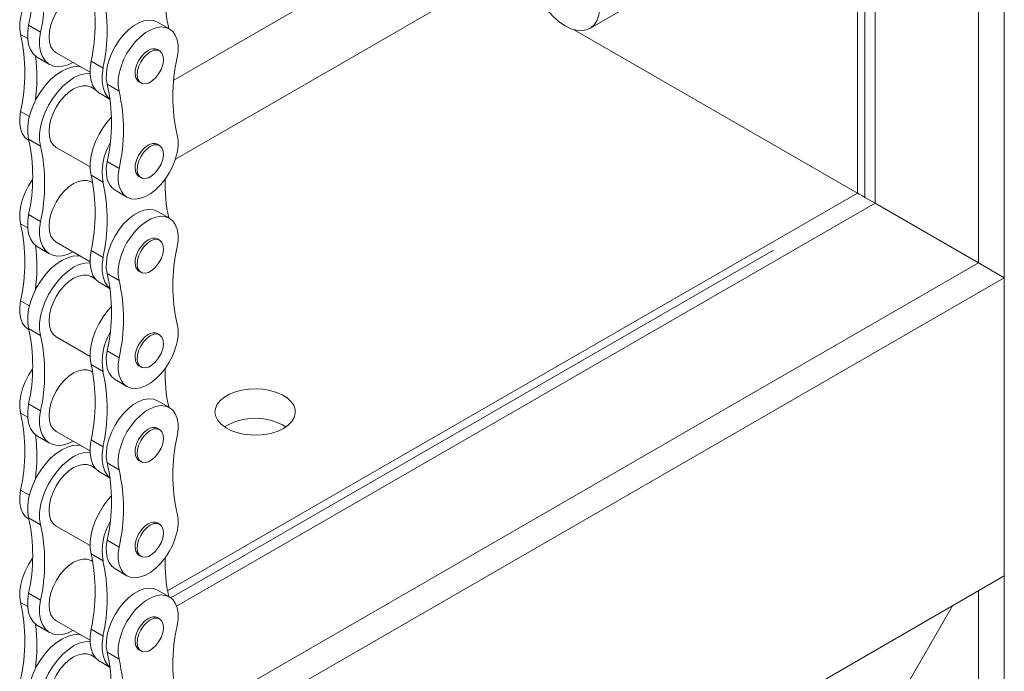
# Model space of a CAD drawing. Header units: millimetres. Extents: x 450 to 25135, y 150 to 17673.
# Tile 384 of 463: x 21675 to 21945, y 10892 to 11070. Entities that reach past the tile are written whole.
import ezdxf

# ---------------------------------------------------------------- set-up
doc = ezdxf.new("R2010")
doc.units = ezdxf.units.MM
doc.linetypes.add('SLD-Centrada-doble', pattern=[12.7, 6.35, -1.27, 1.27, -1.27, 1.27, -1.27])
doc.linetypes.add('SLD-Continua', pattern=[0])
doc.layers.add('OCULTA', color=8, linetype='SLD-Continua')

msp = doc.modelspace()

# ---------------------------------------------------------------- linework, layer by layer
at = {"layer": 'OCULTA', "linetype": 'SLD-Continua', "lineweight": 18, "ltscale": 30}
for p, q in [((21944.58, 11610.59), (21944.58, 10753.26)), ((21937.51, 11606.51), (21937.51, 11003.81)), ((21909.23, 11020.15), (21909.23, 11590.19)), ((21909.23, 11020.15), (21909.23, 11590.19)), ((21909.23, 11020.15), (21909.23, 11590.19)), ((21904.39, 11360.35), (21904.39, 11022.94)), ((21904.39, 11360.35), (21904.39, 11022.94)), ((21904.39, 11360.35), (21904.39, 11022.94)), ((21831.12, 11068.04), (21850.92, 11079.46)), ((21716.04, 11067.88), (21712.77, 11069.77)), ((21904.36, 11022.92), (21826.87, 11067.65)), ((21904.36, 11022.92), (21826.87, 11067.65)), ((21904.36, 11022.92), (21826.87, 11067.65)), ((21826.87, 11067.65), (21904.36, 11022.92)), ((21826.87, 11067.65), (21904.36, 11022.92)), ((21826.87, 11067.65), (21904.36, 11022.92)), ((21685.07, 11061.34), (21694.32, 11056)), ((21713.36, 11061.89), (21712.77, 11062.23)), ((21679.96, 11060.03), (21683.22, 11058.15)), ((21707.68, 11053.4), (21708.27, 11053.06)), ((21695.84, 11051.19), (21694.59, 11051.91)), ((21697.05, 11050.17), (21699.81, 11048.58)), ((21677.45, 11037.38), (21677.6, 11037.3)), ((21685.07, 11035.41), (21694.32, 11030.07)), ((21713.36, 11035.96), (21712.77, 11036.3)), ((21707.68, 11027.47), (21708.27, 11027.14)), ((21695.06, 11025.71), (21694.59, 11025.98)), ((21701.15, 11023.7), (21704.42, 11021.82)), ((21904.39, 11022.94), (21715.56, 10913.95)), ((21904.39, 11022.94), (21715.56, 10913.95)), ((21904.39, 11022.94), (21715.56, 10913.95)), ((21909.23, 11020.15), (21906.44, 11021.76)), ((21909.23, 11020.15), (21906.44, 11021.76)), ((21909.23, 11020.15), (21906.44, 11021.76)), ((21906.44, 11021.76), (21909.23, 11020.15)), ((21906.44, 11021.76), (21909.23, 11020.15)), ((21906.44, 11021.76), (21909.23, 11020.15)), ((21718.01, 10909.79), (21909.23, 11020.15)), ((21718.01, 10909.79), (21909.23, 11020.15)), ((21718.01, 10909.79), (21909.23, 11020.15)), ((21937.51, 11003.81), (21909.23, 11020.15)), ((21937.51, 11003.81), (21909.23, 11020.15)), ((21937.51, 11003.81), (21909.23, 11020.15)), ((21909.23, 11020.15), (21937.51, 11003.81)), ((21909.23, 11020.15), (21937.51, 11003.81)), ((21909.23, 11020.15), (21937.51, 11003.81)), ((21716.04, 11016.03), (21712.77, 11017.91)), ((21713.36, 11010.03), (21712.77, 11010.37)), ((21679.96, 11008.18), (21683.22, 11006.29)), ((21685.07, 11009.48), (21694.32, 11004.14)), ((21937.51, 11003.81), (21717.8, 10877)), ((21937.51, 11003.81), (21944.58, 10999.73)), ((21695.84, 10999.33), (21694.59, 11000.05)), ((21707.68, 11001.55), (21708.27, 11001.21)), ((21944.58, 10999.73), (21714.94, 10867.19)), ((21944.58, 10999.73), (21944.58, 10918.06)), ((21697.05, 10998.31), (21699.81, 10996.72)), ((21677.45, 10985.53), (21677.6, 10985.44)), ((21685.07, 10983.55), (21694.32, 10978.21)), ((21713.36, 10984.1), (21712.77, 10984.44)), ((21707.68, 10975.62), (21708.27, 10975.28)), ((21695.06, 10973.85), (21694.59, 10974.13)), ((21701.15, 10971.85), (21704.42, 10969.96)), ((21716.04, 10964.17), (21712.77, 10966.06)), ((21679.96, 10956.32), (21683.22, 10954.43)), ((21685.07, 10957.63), (21694.32, 10952.29)), ((21713.36, 10958.18), (21712.77, 10958.51)), ((21695.84, 10947.47), (21694.59, 10948.2)), ((21707.68, 10949.69), (21708.27, 10949.35)), ((21697.05, 10946.45), (21699.81, 10944.86)), ((21677.45, 10933.67), (21677.6, 10933.58)), ((21713.36, 10932.25), (21712.77, 10932.59)), ((21685.07, 10931.7), (21694.32, 10926.36)), ((21695.06, 10922), (21694.59, 10922.27)), ((21707.68, 10923.76), (21708.27, 10923.42)), ((21701.15, 10919.99), (21704.42, 10918.1)), ((21944.58, 10918.06), (21717.09, 10786.76)), ((21716.04, 10912.31), (21712.77, 10914.2)), ((21937.51, 10913.98), (21937.51, 10757.34)), ((21930.44, 10909.9), (21909.23, 10873.15)), ((21930.44, 10909.9), (21909.23, 10873.15)), ((21930.44, 10909.9), (21909.23, 10873.15)), ((21909.23, 10873.15), (21930.44, 10909.9)), ((21909.23, 10873.15), (21930.44, 10909.9)), ((21909.23, 10873.15), (21930.44, 10909.9)), ((21685.07, 10905.77), (21694.32, 10900.43)), ((21713.36, 10906.32), (21712.77, 10906.66)), ((21679.96, 10904.46), (21683.22, 10902.58)), ((21707.68, 10897.83), (21708.27, 10897.49)), ((21695.84, 10895.62), (21694.59, 10896.34)), ((21697.05, 10894.6), (21699.81, 10893.01))]:
    msp.add_line(p, q, dxfattribs=at)
at = {"layer": 'OCULTA', "linetype": 'SLD-Centrada-doble', "lineweight": 18, "ltscale": 30}
for p, q in [((21906.44, 11021.76), (21906.44, 11361.53)), ((21906.44, 11021.76), (21906.44, 11361.53)), ((21906.44, 11021.76), (21906.44, 11361.53)), ((21717.27, 11053.89), (21783.99, 11092.4)), ((21717.27, 11053.89), (21783.99, 11092.4)), ((21717.27, 11053.89), (21783.99, 11092.4)), ((21717.69, 11032.23), (21802.97, 11081.44)), ((21717.69, 11032.23), (21802.97, 11081.44)), ((21717.69, 11032.23), (21802.97, 11081.44)), ((21677.51, 11068.9), (21680.77, 11067.02)), ((21675.3, 11066.4), (21677.25, 11065.28)), ((21697.87, 11057.15), (21694.6, 11059.03)), ((21702.27, 11050.83), (21699.01, 11052.72)), ((21675.3, 11045.25), (21677.7, 11043.87)), ((21677.51, 11037.67), (21680.77, 11035.78)), ((21488.5, 10921.86), (21678.49, 11031.51)), ((21488.5, 10921.86), (21678.49, 11031.51)), ((21488.5, 10921.86), (21678.49, 11031.51)), ((21702.27, 11029.69), (21699.01, 11031.57)), ((21697.87, 11025.92), (21694.6, 11027.8)), ((21716.4, 10912.07), (21906.44, 11021.76)), ((21716.4, 10912.07), (21906.44, 11021.76)), ((21716.4, 10912.07), (21906.44, 11021.76)), ((21677.51, 11017.04), (21680.77, 11015.16)), ((21675.3, 11014.54), (21677.25, 11013.42)), ((21488.5, 10899.95), (21676.33, 11008.35)), ((21488.5, 10899.95), (21676.33, 11008.35)), ((21488.5, 10899.95), (21676.33, 11008.35)), ((21697.87, 11005.29), (21694.6, 11007.18)), ((21702.27, 10998.98), (21699.01, 11000.86)), ((21675.3, 10993.4), (21677.7, 10992.01)), ((21677.51, 10985.81), (21680.77, 10983.93)), ((21702.27, 10977.83), (21699.01, 10979.72)), ((21697.87, 10974.06), (21694.6, 10975.94)), ((21677.51, 10965.19), (21680.77, 10963.3)), ((21675.3, 10962.68), (21677.25, 10961.56)), ((21697.87, 10953.43), (21694.6, 10955.32)), ((21702.27, 10947.12), (21699.01, 10949)), ((21675.3, 10941.54), (21677.7, 10940.15)), ((21677.51, 10933.96), (21680.77, 10932.07)), ((21702.27, 10925.97), (21699.01, 10927.86)), ((21697.87, 10922.2), (21694.6, 10924.09)), ((21677.51, 10913.33), (21680.77, 10911.45)), ((21675.3, 10910.83), (21677.25, 10909.71)), ((21697.87, 10901.58), (21694.6, 10903.46)), ((21702.27, 10895.26), (21699.01, 10897.15))]:
    msp.add_line(p, q, dxfattribs=at)
at = {"layer": 'OCULTA', "linetype": 'SLD-Continua', "lineweight": 18, "ltscale": 30, "flags": 128}
for points in [[(21824.37, 11090.75), (21822.8, 11091.51), (21821.28, 11091.94), (21819.83, 11092.05), (21818.51, 11091.81), (21817.35, 11091.25), (21816.38, 11090.37), (21815.63, 11089.2), (21815.12, 11087.78), (21814.86, 11086.13), (21814.86, 11084.31), (21815.12, 11082.36), (21815.63, 11080.34), (21816.38, 11078.31), (21817.35, 11076.31), (21818.51, 11074.41), (21819.83, 11072.65), (21821.28, 11071.09), (21822.8, 11069.76), (21824.37, 11068.7), (21825.95, 11067.95), (21827.47, 11067.51), (21828.92, 11067.41), (21830.24, 11067.64), (21831.4, 11068.21), (21832.37, 11069.09), (21833.12, 11070.25), (21833.63, 11071.68), (21833.89, 11073.33), (21833.89, 11075.15), (21833.63, 11077.09), (21833.12, 11079.11), (21832.37, 11081.15), (21831.4, 11083.14), (21830.24, 11085.04), (21828.92, 11086.8), (21827.47, 11088.37), (21825.95, 11089.7), (21824.37, 11090.75)], [(21678.6, 11078.52), (21678.56, 11078.46), (21677.46, 11076.77), (21676.54, 11074.98), (21675.82, 11073.14), (21675.33, 11071.31), (21675.07, 11069.54), (21675.06, 11067.89), (21675.3, 11066.4)], [(21694.59, 11077.84), (21693.57, 11078.22), (21692.4, 11078.26), (21691.14, 11077.98), (21689.83, 11077.37), (21688.51, 11076.46), (21687.25, 11075.29), (21686.08, 11073.9), (21685.06, 11072.34), (21684.23, 11070.68), (21683.6, 11068.97), (21683.22, 11067.29), (21683.09, 11065.7), (21683.22, 11064.26), (21683.6, 11063.02), (21684.23, 11062.04), (21685.06, 11061.34), (21685.07, 11061.34)], [(21712.77, 11069.77), (21712.76, 11069.78), (21711.66, 11070.2), (21710.42, 11070.31), (21709.08, 11070.1), (21707.67, 11069.57), (21706.25, 11068.75), (21704.84, 11067.65), (21703.5, 11066.31), (21702.26, 11064.78), (21701.17, 11063.09), (21700.24, 11061.3), (21699.53, 11059.46), (21699.03, 11057.63), (21698.78, 11055.86), (21698.77, 11054.2), (21699.01, 11052.72)], [(21677.51, 11068.9), (21677.25, 11067), (21677.25, 11065.21), (21677.5, 11063.6), (21678, 11062.21), (21678.74, 11061.06), (21679.69, 11060.2), (21679.96, 11060.03)], [(21680.77, 11067.02), (21680.52, 11065.11), (21680.52, 11063.33), (21680.77, 11061.72), (21681.27, 11060.32), (21682.01, 11059.18), (21682.95, 11058.32), (21684.09, 11057.77), (21685.38, 11057.54), (21686.79, 11057.64), (21688.29, 11058.06), (21689.64, 11058.7)], [(21718.18, 11060.01), (21718.42, 11061.78), (21718.41, 11063.42), (21718.16, 11064.89), (21717.66, 11066.16), (21716.94, 11067.16), (21716.02, 11067.89), (21714.93, 11068.32), (21713.69, 11068.42), (21712.35, 11068.21), (21710.94, 11067.68), (21709.51, 11066.86), (21708.11, 11065.76), (21706.77, 11064.43), (21705.53, 11062.89), (21704.43, 11061.2), (21703.51, 11059.41), (21702.79, 11057.57), (21702.3, 11055.74), (21702.04, 11053.97), (21702.03, 11052.32), (21702.27, 11050.83)], [(21710.23, 11061.98), (21709.26, 11061.26), (21708.36, 11060.29), (21707.59, 11059.14), (21707.03, 11057.88), (21706.7, 11056.63), (21706.63, 11055.46), (21706.83, 11054.46), (21707.28, 11053.72), (21707.68, 11053.4)], [(21710.81, 11061.64), (21709.84, 11060.92), (21708.94, 11059.95), (21708.18, 11058.8), (21707.61, 11057.54), (21707.29, 11056.29), (21707.22, 11055.12), (21707.42, 11054.12), (21707.87, 11053.38), (21708.54, 11052.94), (21709.38, 11052.83), (21710.32, 11053.07), (21711.3, 11053.64), (21712.25, 11054.49), (21713.09, 11055.56), (21713.76, 11056.78), (21714.21, 11058.04), (21714.41, 11059.27), (21714.34, 11060.36), (21714.01, 11061.24), (21713.45, 11061.84), (21712.69, 11062.11), (21711.79, 11062.04), (21710.81, 11061.64)], [(21694.6, 11059.03), (21694.35, 11057.13), (21694.35, 11055.35), (21694.6, 11053.73), (21695.1, 11052.34), (21695.84, 11051.19), (21696.78, 11050.33), (21697.05, 11050.17)], [(21691.67, 11057.53), (21691.01, 11057.6), (21689.59, 11057.5), (21688.1, 11057.07), (21686.56, 11056.33), (21685.02, 11055.3), (21683.53, 11054), (21682.11, 11052.47), (21680.82, 11050.75), (21679.69, 11048.88), (21678.74, 11046.93), (21678, 11044.94), (21677.5, 11042.97), (21677.25, 11041.06), (21677.25, 11039.28), (21677.51, 11037.67)], [(21697.87, 11057.15), (21697.62, 11055.24), (21697.62, 11053.46), (21697.87, 11051.85), (21698.37, 11050.45), (21699.1, 11049.31), (21699.8, 11048.63)], [(21694.33, 11055.71), (21694.27, 11055.71), (21692.86, 11055.61), (21691.36, 11055.19), (21689.83, 11054.45), (21688.29, 11053.41), (21686.79, 11052.11), (21685.38, 11050.58), (21684.09, 11048.86), (21682.95, 11047), (21682.01, 11045.05), (21681.27, 11043.05), (21680.77, 11041.08), (21680.52, 11039.18), (21680.52, 11037.39), (21680.77, 11035.78)], [(21694.59, 11051.91), (21693.57, 11052.29), (21692.4, 11052.33), (21691.14, 11052.05), (21689.83, 11051.44), (21688.51, 11050.53), (21687.25, 11049.36), (21686.08, 11047.97), (21685.06, 11046.41), (21684.23, 11044.75), (21683.6, 11043.05), (21683.22, 11041.37), (21683.09, 11039.77), (21683.22, 11038.33), (21683.6, 11037.09), (21684.23, 11036.11), (21685.06, 11035.41), (21685.07, 11035.41)], [(21675.3, 11045.25), (21675.06, 11043.49), (21675.07, 11041.85), (21675.33, 11040.37), (21675.82, 11039.11), (21676.54, 11038.1), (21677.45, 11037.38)], [(21700.11, 11043.61), (21699.21, 11042.6), (21697.92, 11040.88), (21696.78, 11039.02), (21695.84, 11037.06), (21695.1, 11035.07), (21694.6, 11033.1), (21694.35, 11031.19), (21694.35, 11029.41), (21694.6, 11027.8)], [(21702.27, 11029.69), (21702.03, 11027.93), (21702.04, 11026.28), (21702.3, 11024.81), (21702.79, 11023.55), (21703.51, 11022.54), (21704.43, 11021.81), (21705.53, 11021.39), (21706.77, 11021.28), (21708.11, 11021.49), (21709.51, 11022.02), (21710.94, 11022.84), (21712.35, 11023.94), (21713.69, 11025.27), (21714.93, 11026.81), (21716.02, 11028.5), (21716.94, 11030.29), (21717.66, 11032.13), (21718.16, 11033.96), (21718.41, 11035.73), (21718.42, 11037.38), (21718.18, 11038.87)], [(21710.23, 11036.05), (21709.26, 11035.33), (21708.36, 11034.36), (21707.59, 11033.21), (21707.03, 11031.95), (21706.7, 11030.7), (21706.63, 11029.53), (21706.83, 11028.53), (21707.28, 11027.79), (21707.68, 11027.47)], [(21710.81, 11035.71), (21709.84, 11034.99), (21708.94, 11034.02), (21708.18, 11032.87), (21707.61, 11031.62), (21707.29, 11030.36), (21707.22, 11029.19), (21707.42, 11028.2), (21707.87, 11027.45), (21708.54, 11027.01), (21709.38, 11026.9), (21710.32, 11027.14), (21711.3, 11027.71), (21712.25, 11028.56), (21713.09, 11029.63), (21713.76, 11030.85), (21714.21, 11032.11), (21714.41, 11033.34), (21714.34, 11034.43), (21714.01, 11035.31), (21713.45, 11035.91), (21712.69, 11036.18), (21711.79, 11036.12), (21710.81, 11035.71)], [(21699.01, 11031.57), (21698.77, 11029.81), (21698.78, 11028.17), (21699.03, 11026.69), (21699.53, 11025.43), (21700.24, 11024.42), (21701.15, 11023.7)], [(21678.6, 11026.66), (21678.56, 11026.6), (21677.46, 11024.91), (21676.54, 11023.12), (21675.82, 11021.28), (21675.33, 11019.45), (21675.07, 11017.68), (21675.06, 11016.03), (21675.3, 11014.54)], [(21694.59, 11025.98), (21693.57, 11026.36), (21692.4, 11026.41), (21691.14, 11026.12), (21689.83, 11025.51), (21688.51, 11024.6), (21687.25, 11023.43), (21686.08, 11022.04), (21685.06, 11020.48), (21684.23, 11018.82), (21683.6, 11017.12), (21683.22, 11015.44), (21683.09, 11013.85), (21683.22, 11012.4), (21683.6, 11011.16), (21684.23, 11010.18), (21685.06, 11009.48), (21685.07, 11009.48)], [(21712.77, 11017.91), (21712.76, 11017.92), (21711.66, 11018.34), (21710.42, 11018.45), (21709.08, 11018.24), (21707.67, 11017.71), (21706.25, 11016.89), (21704.84, 11015.79), (21703.5, 11014.46), (21702.26, 11012.92), (21701.17, 11011.23), (21700.24, 11009.44), (21699.53, 11007.6), (21699.03, 11005.77), (21698.78, 11004), (21698.77, 11002.35), (21699.01, 11000.86)], [(21677.51, 11017.04), (21677.25, 11015.14), (21677.25, 11013.36), (21677.5, 11011.75), (21678, 11010.35), (21678.74, 11009.21), (21679.69, 11008.35), (21679.96, 11008.18)], [(21718.18, 11008.16), (21718.42, 11009.92), (21718.41, 11011.56), (21718.16, 11013.04), (21717.66, 11014.3), (21716.94, 11015.31), (21716.02, 11016.04), (21714.93, 11016.46), (21713.69, 11016.57), (21712.35, 11016.35), (21710.94, 11015.83), (21709.51, 11015), (21708.11, 11013.91), (21706.77, 11012.57), (21705.53, 11011.04), (21704.43, 11009.35), (21703.51, 11007.56), (21702.79, 11005.72), (21702.3, 11003.89), (21702.04, 11002.12), (21702.03, 11000.46), (21702.27, 10998.98)], [(21680.77, 11015.16), (21680.52, 11013.25), (21680.52, 11011.47), (21680.77, 11009.86), (21681.27, 11008.46), (21682.01, 11007.32), (21682.95, 11006.46), (21684.09, 11005.91), (21685.38, 11005.68), (21686.79, 11005.78), (21688.29, 11006.2), (21689.64, 11006.84)], [(21710.23, 11010.12), (21709.26, 11009.4), (21708.36, 11008.43), (21707.59, 11007.28), (21707.03, 11006.03), (21706.7, 11004.77), (21706.63, 11003.6), (21706.83, 11002.61), (21707.28, 11001.86), (21707.68, 11001.55)], [(21710.81, 11009.78), (21709.84, 11009.07), (21708.94, 11008.09), (21708.18, 11006.94), (21707.61, 11005.69), (21707.29, 11004.43), (21707.22, 11003.26), (21707.42, 11002.27), (21707.87, 11001.52), (21708.54, 11001.08), (21709.38, 11000.98), (21710.32, 11001.21), (21711.3, 11001.78), (21712.25, 11002.63), (21713.09, 11003.7), (21713.76, 11004.92), (21714.21, 11006.19), (21714.41, 11007.41), (21714.34, 11008.5), (21714.01, 11009.38), (21713.45, 11009.98), (21712.69, 11010.26), (21711.79, 11010.19), (21710.81, 11009.78)], [(21691.67, 11005.67), (21691.01, 11005.74), (21689.59, 11005.64), (21688.1, 11005.22), (21686.56, 11004.48), (21685.02, 11003.44), (21683.53, 11002.14), (21682.11, 11000.61), (21680.82, 10998.89), (21679.69, 10997.03), (21678.74, 10995.07), (21678, 10993.08), (21677.5, 10991.11), (21677.25, 10989.2), (21677.25, 10987.42), (21677.51, 10985.81)], [(21694.6, 11007.18), (21694.35, 11005.27), (21694.35, 11003.49), (21694.6, 11001.88), (21695.1, 11000.48), (21695.84, 10999.34), (21696.78, 10998.48), (21697.05, 10998.31)], [(21697.87, 11005.29), (21697.62, 11003.39), (21697.62, 11001.6), (21697.87, 10999.99), (21698.37, 10998.6), (21699.1, 10997.45), (21699.8, 10996.77)], [(21694.33, 11003.85), (21694.27, 11003.86), (21692.86, 11003.76), (21691.36, 11003.33), (21689.83, 11002.59), (21688.29, 11001.56), (21686.79, 11000.26), (21685.38, 10998.72), (21684.09, 10997), (21682.95, 10995.14), (21682.01, 10993.19), (21681.27, 10991.2), (21680.77, 10989.22), (21680.52, 10987.32), (21680.52, 10985.54), (21680.77, 10983.93)], [(21694.59, 11000.05), (21693.57, 11000.43), (21692.4, 11000.48), (21691.14, 11000.19), (21689.83, 10999.58), (21688.51, 10998.67), (21687.25, 10997.5), (21686.08, 10996.11), (21685.06, 10994.56), (21684.23, 10992.89), (21683.6, 10991.19), (21683.22, 10989.51), (21683.09, 10987.92), (21683.22, 10986.47), (21683.6, 10985.24), (21684.23, 10984.25), (21685.06, 10983.56), (21685.07, 10983.55)], [(21675.3, 10993.4), (21675.06, 10991.63), (21675.07, 10989.99), (21675.33, 10988.52), (21675.82, 10987.26), (21676.54, 10986.25), (21677.45, 10985.53)], [(21700.11, 10991.75), (21699.21, 10990.74), (21697.92, 10989.02), (21696.78, 10987.16), (21695.84, 10985.21), (21695.1, 10983.22), (21694.6, 10981.24), (21694.35, 10979.34), (21694.35, 10977.55), (21694.6, 10975.94)], [(21702.27, 10977.83), (21702.03, 10976.07), (21702.04, 10974.42), (21702.3, 10972.95), (21702.79, 10971.69), (21703.51, 10970.68), (21704.43, 10969.95), (21705.53, 10969.53), (21706.77, 10969.42), (21708.11, 10969.63), (21709.51, 10970.16), (21710.94, 10970.98), (21712.35, 10972.08), (21713.69, 10973.42), (21714.93, 10974.95), (21716.02, 10976.64), (21716.94, 10978.43), (21717.66, 10980.27), (21718.16, 10982.1), (21718.41, 10983.87), (21718.42, 10985.53), (21718.18, 10987.01)], [(21710.23, 10984.19), (21709.26, 10983.48), (21708.36, 10982.5), (21707.59, 10981.35), (21707.03, 10980.1), (21706.7, 10978.84), (21706.63, 10977.67), (21706.83, 10976.68), (21707.28, 10975.93), (21707.68, 10975.62)], [(21710.81, 10983.85), (21709.84, 10983.14), (21708.94, 10982.17), (21708.18, 10981.01), (21707.61, 10979.76), (21707.29, 10978.5), (21707.22, 10977.33), (21707.42, 10976.34), (21707.87, 10975.59), (21708.54, 10975.15), (21709.38, 10975.05), (21710.32, 10975.29), (21711.3, 10975.85), (21712.25, 10976.7), (21713.09, 10977.78), (21713.76, 10978.99), (21714.21, 10980.26), (21714.41, 10981.48), (21714.34, 10982.57), (21714.01, 10983.45), (21713.45, 10984.05), (21712.69, 10984.33), (21711.79, 10984.26), (21710.81, 10983.85)], [(21699.01, 10979.72), (21698.77, 10977.95), (21698.78, 10976.31), (21699.03, 10974.84), (21699.53, 10973.57), (21700.24, 10972.57), (21701.15, 10971.85)], [(21678.6, 10974.8), (21678.56, 10974.74), (21677.46, 10973.06), (21676.54, 10971.27), (21675.82, 10969.43), (21675.33, 10967.59), (21675.07, 10965.83), (21675.06, 10964.17), (21675.3, 10962.68)], [(21694.59, 10974.13), (21693.57, 10974.5), (21692.4, 10974.55), (21691.14, 10974.26), (21689.83, 10973.65), (21688.51, 10972.75), (21687.25, 10971.57), (21686.08, 10970.18), (21685.06, 10968.63), (21684.23, 10966.97), (21683.6, 10965.26), (21683.22, 10963.58), (21683.09, 10961.99), (21683.22, 10960.55), (21683.6, 10959.31), (21684.23, 10958.32), (21685.06, 10957.63), (21685.07, 10957.63)], [(21747.3, 10958.49), (21745.79, 10957.76), (21744.07, 10957.2), (21742.21, 10956.82), (21740.26, 10956.64), (21738.29, 10956.67), (21736.36, 10956.9), (21734.53, 10957.32), (21732.86, 10957.93), (21731.4, 10958.7), (21730.21, 10959.6), (21729.31, 10960.62), (21728.75, 10961.71), (21728.52, 10962.84), (21728.66, 10963.97), (21729.14, 10965.08), (21729.96, 10966.11), (21731.08, 10967.05), (21732.47, 10967.85), (21734.09, 10968.5), (21735.89, 10968.97), (21737.8, 10969.25), (21739.77, 10969.33), (21741.73, 10969.2), (21743.62, 10968.87), (21745.37, 10968.35), (21746.94, 10967.66), (21748.27, 10966.82), (21749.32, 10965.86), (21750.06, 10964.8), (21750.45, 10963.69), (21750.5, 10962.55), (21750.19, 10961.43), (21749.54, 10960.35), (21748.56, 10959.36), (21747.3, 10958.49)], [(21747.3, 10958.49), (21745.79, 10957.76), (21744.07, 10957.2), (21742.21, 10956.82), (21740.26, 10956.64), (21738.29, 10956.67), (21736.36, 10956.9), (21734.53, 10957.32), (21732.86, 10957.93), (21731.4, 10958.7), (21730.21, 10959.6), (21729.31, 10960.62), (21728.75, 10961.71), (21728.52, 10962.84), (21728.66, 10963.97), (21729.14, 10965.08), (21729.96, 10966.11), (21731.08, 10967.05), (21732.47, 10967.85), (21734.09, 10968.5), (21735.89, 10968.97), (21737.8, 10969.25), (21739.77, 10969.33), (21741.73, 10969.2), (21743.62, 10968.87), (21745.37, 10968.35), (21746.94, 10967.66), (21748.27, 10966.82), (21749.32, 10965.86), (21750.06, 10964.8), (21750.45, 10963.69), (21750.5, 10962.55), (21750.19, 10961.43), (21749.54, 10960.35), (21748.56, 10959.36), (21747.3, 10958.49)], [(21747.3, 10958.49), (21745.79, 10957.76), (21744.07, 10957.2), (21742.21, 10956.82), (21740.26, 10956.64), (21738.29, 10956.67), (21736.36, 10956.9), (21734.53, 10957.32), (21732.86, 10957.93), (21731.4, 10958.7), (21730.21, 10959.6), (21729.31, 10960.62), (21728.75, 10961.71), (21728.52, 10962.84), (21728.66, 10963.97), (21729.14, 10965.08), (21729.96, 10966.11), (21731.08, 10967.05), (21732.47, 10967.85), (21734.09, 10968.5), (21735.89, 10968.97), (21737.8, 10969.25), (21739.77, 10969.33), (21741.73, 10969.2), (21743.62, 10968.87), (21745.37, 10968.35), (21746.94, 10967.66), (21748.27, 10966.82), (21749.32, 10965.86), (21750.06, 10964.8), (21750.45, 10963.69), (21750.5, 10962.55), (21750.19, 10961.43), (21749.54, 10960.35), (21748.56, 10959.36), (21747.3, 10958.49)], [(21677.51, 10965.19), (21677.25, 10963.28), (21677.25, 10961.5), (21677.5, 10959.89), (21678, 10958.49), (21678.74, 10957.35), (21679.69, 10956.49), (21679.96, 10956.32)], [(21712.77, 10966.06), (21712.76, 10966.06), (21711.66, 10966.49), (21710.42, 10966.6), (21709.08, 10966.38), (21707.67, 10965.86), (21706.25, 10965.03), (21704.84, 10963.94), (21703.5, 10962.6), (21702.26, 10961.06), (21701.17, 10959.38), (21700.24, 10957.58), (21699.53, 10955.75), (21699.03, 10953.91), (21698.78, 10952.14), (21698.77, 10950.49), (21699.01, 10949)], [(21718.18, 10956.3), (21718.42, 10958.06), (21718.41, 10959.71), (21718.16, 10961.18), (21717.66, 10962.44), (21716.94, 10963.45), (21716.02, 10964.18), (21714.93, 10964.6), (21713.69, 10964.71), (21712.35, 10964.5), (21710.94, 10963.97), (21709.51, 10963.15), (21708.11, 10962.05), (21706.77, 10960.71), (21705.53, 10959.18), (21704.43, 10957.49), (21703.51, 10955.7), (21702.79, 10953.86), (21702.3, 10952.03), (21702.04, 10950.26), (21702.03, 10948.61), (21702.27, 10947.12)], [(21680.77, 10963.3), (21680.52, 10961.4), (21680.52, 10959.62), (21680.77, 10958), (21681.27, 10956.61), (21682.01, 10955.46), (21682.95, 10954.6), (21684.09, 10954.05), (21685.38, 10953.82), (21686.79, 10953.92), (21688.29, 10954.35), (21689.64, 10954.98)], [(21710.23, 10958.26), (21709.26, 10957.55), (21708.36, 10956.58), (21707.59, 10955.42), (21707.03, 10954.17), (21706.7, 10952.91), (21706.63, 10951.74), (21706.83, 10950.75), (21707.28, 10950), (21707.68, 10949.69)], [(21710.81, 10957.92), (21709.84, 10957.21), (21708.94, 10956.24), (21708.18, 10955.08), (21707.61, 10953.83), (21707.29, 10952.57), (21707.22, 10951.4), (21707.42, 10950.41), (21707.87, 10949.67), (21708.54, 10949.22), (21709.38, 10949.12), (21710.32, 10949.36), (21711.3, 10949.92), (21712.25, 10950.78), (21713.09, 10951.85), (21713.76, 10953.06), (21714.21, 10954.33), (21714.41, 10955.55), (21714.34, 10956.65), (21714.01, 10957.52), (21713.45, 10958.12), (21712.69, 10958.4), (21711.79, 10958.33), (21710.81, 10957.92)], [(21691.67, 10953.81), (21691.01, 10953.89), (21689.59, 10953.79), (21688.1, 10953.36), (21686.56, 10952.62), (21685.02, 10951.59), (21683.53, 10950.29), (21682.11, 10948.75), (21680.82, 10947.03), (21679.69, 10945.17), (21678.74, 10943.22), (21678, 10941.23), (21677.5, 10939.25), (21677.25, 10937.35), (21677.25, 10935.57), (21677.51, 10933.96)], [(21694.6, 10955.32), (21694.35, 10953.41), (21694.35, 10951.63), (21694.6, 10950.02), (21695.1, 10948.62), (21695.84, 10947.48), (21696.78, 10946.62), (21697.05, 10946.45)], [(21694.33, 10952), (21694.27, 10952), (21692.86, 10951.9), (21691.36, 10951.48), (21689.83, 10950.74), (21688.29, 10949.7), (21686.79, 10948.4), (21685.38, 10946.87), (21684.09, 10945.15), (21682.95, 10943.29), (21682.01, 10941.33), (21681.27, 10939.34), (21680.77, 10937.37), (21680.52, 10935.46), (21680.52, 10933.68), (21680.77, 10932.07)], [(21697.87, 10953.43), (21697.62, 10951.53), (21697.62, 10949.75), (21697.87, 10948.14), (21698.37, 10946.74), (21699.1, 10945.6), (21699.8, 10944.92)], [(21694.59, 10948.2), (21693.57, 10948.57), (21692.4, 10948.62), (21691.14, 10948.33), (21689.83, 10947.73), (21688.51, 10946.82), (21687.25, 10945.65), (21686.08, 10944.26), (21685.06, 10942.7), (21684.23, 10941.04), (21683.6, 10939.33), (21683.22, 10937.65), (21683.09, 10936.06), (21683.22, 10934.62), (21683.6, 10933.38), (21684.23, 10932.39), (21685.06, 10931.7), (21685.07, 10931.7)], [(21675.3, 10941.54), (21675.06, 10939.78), (21675.07, 10938.13), (21675.33, 10936.66), (21675.82, 10935.4), (21676.54, 10934.39), (21677.45, 10933.67)], [(21700.11, 10939.9), (21699.21, 10938.89), (21697.92, 10937.17), (21696.78, 10935.3), (21695.84, 10933.35), (21695.1, 10931.36), (21694.6, 10929.38), (21694.35, 10927.48), (21694.35, 10925.7), (21694.6, 10924.09)], [(21702.27, 10925.97), (21702.03, 10924.21), (21702.04, 10922.57), (21702.3, 10921.09), (21702.79, 10919.83), (21703.51, 10918.82), (21704.43, 10918.1), (21705.53, 10917.67), (21706.77, 10917.56), (21708.11, 10917.78), (21709.51, 10918.3), (21710.94, 10919.13), (21712.35, 10920.22), (21713.69, 10921.56), (21714.93, 10923.1), (21716.02, 10924.78), (21716.94, 10926.58), (21717.66, 10928.41), (21718.16, 10930.25), (21718.41, 10932.02), (21718.42, 10933.67), (21718.18, 10935.16)], [(21710.23, 10932.33), (21709.26, 10931.62), (21708.36, 10930.65), (21707.59, 10929.49), (21707.03, 10928.24), (21706.7, 10926.98), (21706.63, 10925.81), (21706.83, 10924.82), (21707.28, 10924.08), (21707.68, 10923.76)], [(21710.81, 10932), (21709.84, 10931.28), (21708.94, 10930.31), (21708.18, 10929.16), (21707.61, 10927.9), (21707.29, 10926.65), (21707.22, 10925.48), (21707.42, 10924.48), (21707.87, 10923.74), (21708.54, 10923.3), (21709.38, 10923.19), (21710.32, 10923.43), (21711.3, 10924), (21712.25, 10924.85), (21713.09, 10925.92), (21713.76, 10927.13), (21714.21, 10928.4), (21714.41, 10929.63), (21714.34, 10930.72), (21714.01, 10931.6), (21713.45, 10932.19), (21712.69, 10932.47), (21711.79, 10932.4), (21710.81, 10932)], [(21699.01, 10927.86), (21698.77, 10926.1), (21698.78, 10924.45), (21699.03, 10922.98), (21699.53, 10921.72), (21700.24, 10920.71), (21701.15, 10919.99)], [(21678.6, 10922.95), (21678.56, 10922.89), (21677.46, 10921.2), (21676.54, 10919.41), (21675.82, 10917.57), (21675.33, 10915.74), (21675.07, 10913.97), (21675.06, 10912.31), (21675.3, 10910.83)], [(21694.59, 10922.27), (21693.57, 10922.65), (21692.4, 10922.69), (21691.14, 10922.41), (21689.83, 10921.8), (21688.51, 10920.89), (21687.25, 10919.72), (21686.08, 10918.33), (21685.06, 10916.77), (21684.23, 10915.11), (21683.6, 10913.4), (21683.22, 10911.72), (21683.09, 10910.13), (21683.22, 10908.69), (21683.6, 10907.45), (21684.23, 10906.47), (21685.06, 10905.77), (21685.07, 10905.77)], [(21677.51, 10913.33), (21677.25, 10911.43), (21677.25, 10909.64), (21677.5, 10908.03), (21678, 10906.64), (21678.74, 10905.49), (21679.69, 10904.63), (21679.96, 10904.46)], [(21712.77, 10914.2), (21712.76, 10914.21), (21711.66, 10914.63), (21710.42, 10914.74), (21709.08, 10914.53), (21707.67, 10914), (21706.25, 10913.18), (21704.84, 10912.08), (21703.5, 10910.74), (21702.26, 10909.21), (21701.17, 10907.52), (21700.24, 10905.73), (21699.53, 10903.89), (21699.03, 10902.06), (21698.78, 10900.29), (21698.77, 10898.63), (21699.01, 10897.15)], [(21680.77, 10911.45), (21680.52, 10909.54), (21680.52, 10907.76), (21680.77, 10906.15), (21681.27, 10904.75), (21682.01, 10903.61), (21682.95, 10902.75), (21684.09, 10902.19), (21685.38, 10901.97), (21686.79, 10902.07), (21688.29, 10902.49), (21689.64, 10903.13)], [(21718.18, 10904.44), (21718.42, 10906.21), (21718.41, 10907.85), (21718.16, 10909.32), (21717.66, 10910.59), (21716.94, 10911.59), (21716.02, 10912.32), (21714.93, 10912.75), (21713.69, 10912.85), (21712.35, 10912.64), (21710.94, 10912.11), (21709.51, 10911.29), (21708.11, 10910.19), (21706.77, 10908.86), (21705.53, 10907.32), (21704.43, 10905.63), (21703.51, 10903.84), (21702.79, 10902), (21702.3, 10900.17), (21702.04, 10898.4), (21702.03, 10896.75), (21702.27, 10895.26)], [(21710.23, 10906.41), (21709.26, 10905.69), (21708.36, 10904.72), (21707.59, 10903.57), (21707.03, 10902.31), (21706.7, 10901.06), (21706.63, 10899.89), (21706.83, 10898.89), (21707.28, 10898.15), (21707.68, 10897.83)], [(21710.81, 10906.07), (21709.84, 10905.35), (21708.94, 10904.38), (21708.18, 10903.23), (21707.61, 10901.97), (21707.29, 10900.72), (21707.22, 10899.55), (21707.42, 10898.55), (21707.87, 10897.81), (21708.54, 10897.37), (21709.38, 10897.26), (21710.32, 10897.5), (21711.3, 10898.07), (21712.25, 10898.92), (21713.09, 10899.99), (21713.76, 10901.21), (21714.21, 10902.47), (21714.41, 10903.7), (21714.34, 10904.79), (21714.01, 10905.67), (21713.45, 10906.27), (21712.69, 10906.54), (21711.79, 10906.47), (21710.81, 10906.07)], [(21694.6, 10903.46), (21694.35, 10901.56), (21694.35, 10899.78), (21694.6, 10898.16), (21695.1, 10896.77), (21695.84, 10895.62), (21696.78, 10894.76), (21697.05, 10894.6)], [(21691.67, 10901.95), (21691.01, 10902.03), (21689.59, 10901.93), (21688.1, 10901.5), (21686.56, 10900.76), (21685.02, 10899.73), (21683.53, 10898.43), (21682.11, 10896.9), (21680.82, 10895.18), (21679.69, 10893.31), (21678.74, 10891.36), (21678, 10889.37), (21677.5, 10887.4), (21677.25, 10885.49), (21677.25, 10883.71), (21677.51, 10882.1)], [(21694.33, 10900.14), (21694.27, 10900.14), (21692.86, 10900.04), (21691.36, 10899.62), (21689.83, 10898.88), (21688.29, 10897.84), (21686.79, 10896.54), (21685.38, 10895.01), (21684.09, 10893.29), (21682.95, 10891.43), (21682.01, 10889.48), (21681.27, 10887.48), (21680.77, 10885.51), (21680.52, 10883.61), (21680.52, 10881.82), (21680.77, 10880.21)], [(21697.87, 10901.58), (21697.62, 10899.67), (21697.62, 10897.89), (21697.87, 10896.28), (21698.37, 10894.88), (21699.1, 10893.74), (21699.8, 10893.06)], [(21694.59, 10896.34), (21693.57, 10896.72), (21692.4, 10896.76), (21691.14, 10896.48), (21689.83, 10895.87), (21688.51, 10894.96), (21687.25, 10893.79), (21686.08, 10892.4), (21685.06, 10890.84), (21684.23, 10889.18), (21683.6, 10887.48), (21683.22, 10885.8), (21683.09, 10884.2), (21683.22, 10882.76), (21683.6, 10881.52), (21684.23, 10880.54), (21685.06, 10879.84), (21685.07, 10879.84)]]:
    msp.add_lwpolyline(points, dxfattribs=at)
at = {"layer": 'OCULTA', "linetype": 'SLD-Continua', "lineweight": 18, "ltscale": 900}
for centre, radius, start, end in [((21630.54, 11079.21), 48.08, 347.6159, 12.3841), ((21633.81, 11077.33), 48.08, 347.6159, 12.3841), ((21647.64, 11069.35), 48.08, 347.6159, 12.3841), ((21650.9, 11067.46), 48.08, 347.6159, 12.3841), ((21756.46, 11077.17), 41.61, 178.023, 192.7757), ((21628.41, 11055.83), 48.07, 347.2941, 12.7059), ((21711.72, 11059.92), 2.54, 65.381, 125.9208), ((21631.36, 11054.39), 48.38, 352.6955, 7.184), ((21765.07, 11049.44), 48.07, 167.2941, 192.7059), ((21652.12, 11042.15), 48.07, 347.2941, 12.7059), ((21655.38, 11040.26), 48.07, 347.2941, 12.7059), ((21630.54, 11027.36), 48.08, 347.6159, 12.3841), ((21633.81, 11025.47), 48.08, 347.6159, 12.3841), ((21713.87, 11028.59), 16.22, 150.0556, 189.4845), ((21711.72, 11033.99), 2.54, 65.381, 125.9208), ((21647.64, 11017.49), 48.08, 347.6159, 12.3841), ((21756.46, 11025.31), 41.61, 178.023, 192.7757), ((21650.9, 11015.6), 48.08, 347.6159, 12.3841), ((21628.41, 11003.97), 48.07, 347.2941, 12.7059), ((21711.72, 11008.06), 2.54, 65.381, 125.9208), ((21631.36, 11002.54), 48.38, 352.6955, 7.184), ((21765.07, 10997.59), 48.07, 167.2941, 192.7059), ((21652.12, 10990.29), 48.07, 347.2941, 12.7059), ((21655.38, 10988.4), 48.07, 347.2941, 12.7059), ((21630.54, 10975.5), 48.08, 347.6159, 12.3841), ((21633.81, 10973.61), 48.08, 347.6159, 12.3841), ((21713.87, 10976.73), 16.22, 150.0556, 189.4845), ((21711.72, 10982.13), 2.54, 65.381, 125.9208), ((21647.64, 10965.63), 48.08, 347.6159, 12.3841), ((21650.9, 10963.75), 48.08, 347.6159, 12.3841), ((21756.46, 10973.46), 41.61, 178.023, 192.7757), ((21628.41, 10952.11), 48.07, 347.2941, 12.7059), ((21739.52, 10944.97), 16.27, 58.8309, 121.1691), ((21739.52, 10944.97), 16.27, 58.8309, 121.1691), ((21739.52, 10944.97), 16.27, 58.8309, 121.1691), ((21631.36, 10950.68), 48.38, 352.6955, 7.184), ((21711.72, 10956.21), 2.54, 65.381, 125.9208), ((21765.07, 10945.73), 48.07, 167.2941, 192.7059), ((21652.12, 10938.43), 48.07, 347.2941, 12.7059), ((21655.38, 10936.55), 48.07, 347.2941, 12.7059), ((21630.54, 10923.64), 48.08, 347.6159, 12.3841), ((21633.81, 10921.76), 48.08, 347.6159, 12.3841), ((21713.87, 10924.87), 16.22, 150.0556, 189.4845), ((21711.72, 10930.28), 2.54, 65.381, 125.9208), ((21647.64, 10913.78), 48.08, 347.6159, 12.3841), ((21650.9, 10911.89), 48.08, 347.6159, 12.3841), ((21756.46, 10921.6), 41.61, 178.023, 192.7757), ((21628.41, 10900.26), 48.07, 347.2941, 12.7059), ((21711.72, 10904.35), 2.54, 65.381, 125.9208), ((21631.36, 10898.82), 48.38, 352.6955, 7.184), ((21765.07, 10893.87), 48.07, 167.2941, 192.7059), ((21652.12, 10886.58), 48.07, 347.2941, 12.7059), ((21655.38, 10884.69), 48.07, 347.2941, 12.7059)]:
    msp.add_arc(centre, radius, start, end, dxfattribs=at)
for end_param in [3.141459, 3.141459, 3.141459, 3.141726, 3.141726, 3.141726]:
    msp.add_ellipse((21911.39, 11018.9), major_axis=(7, -4.04), ratio=0.000231, start_param=2.356328, end_param=end_param, dxfattribs=at)

doc.saveas('drawing.dxf')
